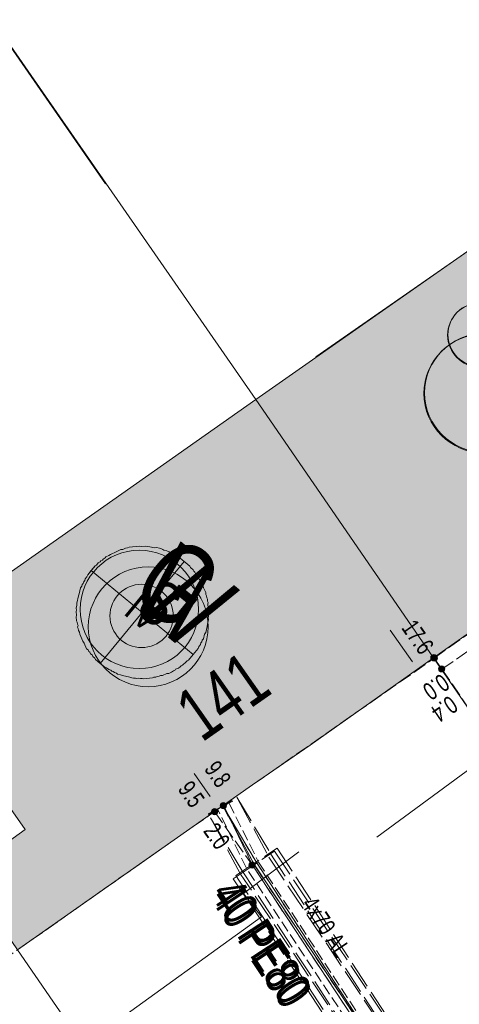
# Model space of a CAD drawing. Header units: metres. Extents: x -740 to 758, y -633 to 854.
# Tile 756 of 1056: x 259 to 272, y -13 to 17. Entities that reach past the tile are written whole.
import ezdxf

# ---------------------------------------------------------------- set-up
doc = ezdxf.new("R2010")
doc.units = ezdxf.units.M
doc.header["$MEASUREMENT"] = 0
for name, pattern in [('208_208_208_416', [1.04, 0.208, -0.208, 0.208, -0.416]), ('333_125', [0.4576, 0.3328, -0.1248]), ('333_333', [0.6656, 0.3328, -0.3328]), ('416_125', [0.5408, 0.416, -0.1248]), ('416_416', [0.832, 0.416, -0.416]), ('832_208', [1.04, 0.832, -0.208])]:
    doc.linetypes.add(name, pattern=pattern)
for name, color, linetype in [('Gas.LOVION', 7, 'Continuous'), ('Gis.LOVION', 7, 'Continuous'), ('Grundkarte.LOVION', 7, 'Continuous'), ('Grundkarte_Text.LOVION', 7, 'Continuous'), ('Strom.LOVION', 7, 'Continuous'), ('StromBemass.LOVION', 7, 'Continuous'), ('Wasser.LOVION', 7, 'Continuous')]:
    doc.layers.add(name, color=color, linetype=linetype)
doc.styles.add('ERSTELLTER_STIL_1', font='arial.ttf')

msp = doc.modelspace()

# ---------------------------------------------------------------- hatches: boundary and pattern name
at = {"layer": 'Gas.LOVION', "linetype": 'Continuous', "lineweight": 13}
msp.add_hatch(color=7, dxfattribs=at).paths.add_polyline_path([(264.997, -7.037), (265.639, -6.649), (265.445, -6.328), (264.803, -6.716)])
at = {"layer": 'Gis.LOVION', "linetype": 'Continuous', "lineweight": 18}
for color, points in [(6, [(261.342, 0.276), (262.884, -0.992), (264.152, 0.55), (263.975, 0.696), (263.93, 0.706), (263.866, 0.759), (263.804, 0.782), (263.772, 0.809), (263.727, 0.819), (263.695, 0.846), (263.633, 0.869), (263.543, 0.89), (263.51, 0.916), (263.465, 0.927), (263.404, 0.95), (263.313, 0.971), (263.254, 0.965), (263.118, 0.996), (263.044, 1.004), (262.998, 1.014), (262.852, 1), (262.807, 1.01), (262.485, 0.979), (262.442, 0.96), (262.384, 0.954), (262.299, 0.916), (262.24, 0.91), (262.155, 0.872), (262.099, 0.837), (261.93, 0.762), (261.874, 0.727), (261.789, 0.689), (261.762, 0.657), (261.707, 0.622), (261.68, 0.59), (261.638, 0.571), (261.611, 0.539), (261.556, 0.504), (261.503, 0.439), (261.46, 0.42)]), (1, [(264.152, 0.55), (262.884, -0.992), (264.427, -2.26), (264.572, -2.083), (264.582, -2.038), (264.649, -1.958), (264.659, -1.912), (264.685, -1.88), (264.696, -1.835), (264.735, -1.787), (264.766, -1.65), (264.806, -1.602), (264.847, -1.421), (264.855, -1.346), (264.886, -1.21), (264.88, -1.152), (264.89, -1.106), (264.885, -1.048), (264.895, -1.002), (264.889, -0.944), (264.9, -0.899), (264.881, -0.856), (264.869, -0.739), (264.88, -0.694), (264.861, -0.651), (264.855, -0.593), (264.836, -0.55), (264.83, -0.492), (264.811, -0.449), (264.806, -0.391), (264.768, -0.306), (264.733, -0.25), (264.727, -0.191), (264.651, -0.021), (264.603, 0.018), (264.546, 0.146), (264.498, 0.185), (264.479, 0.228), (264.447, 0.254), (264.428, 0.297), (264.348, 0.363), (264.329, 0.405)]), (40, [(261.342, 0.276), (261.236, 0.147), (261.212, 0.086), (261.16, 0.021), (261.149, -0.024), (261.11, -0.072), (261.099, -0.117), (261.073, -0.15), (261.062, -0.195), (261.023, -0.243), (260.981, -0.425), (260.958, -0.486), (260.906, -0.713), (260.912, -0.771), (260.891, -0.862), (260.897, -0.92), (260.887, -0.966), (260.898, -1.083), (260.888, -1.128), (260.899, -1.245), (260.918, -1.288), (260.924, -1.346), (260.943, -1.389), (260.932, -1.434), (260.951, -1.477), (260.957, -1.535), (260.992, -1.591), (260.998, -1.649), (261.092, -1.862), (261.127, -1.918), (261.203, -2.088), (261.251, -2.127), (261.27, -2.17), (261.302, -2.196), (261.321, -2.239), (261.37, -2.278), (261.389, -2.321), (261.453, -2.373), (261.472, -2.416), (261.616, -2.535), (262.884, -0.992)]), (5, [(261.616, -2.535), (261.761, -2.654), (261.806, -2.664), (261.871, -2.717), (261.932, -2.74), (261.964, -2.767), (262.01, -2.777), (262.042, -2.804), (262.103, -2.827), (262.135, -2.854), (262.226, -2.874), (262.287, -2.898), (262.514, -2.949), (262.575, -2.973), (262.621, -2.983), (262.679, -2.978), (262.725, -2.988), (262.783, -2.982), (262.829, -2.993), (262.887, -2.987), (262.932, -2.997), (263.196, -2.971), (263.238, -2.953), (263.297, -2.947), (263.339, -2.928), (263.398, -2.922), (263.441, -2.903), (263.499, -2.898), (263.627, -2.841), (263.685, -2.835), (263.77, -2.797), (263.826, -2.762), (263.868, -2.743), (263.895, -2.711), (263.98, -2.673), (264.035, -2.638), (264.062, -2.606), (264.104, -2.587), (264.131, -2.555), (264.186, -2.52), (264.239, -2.456), (264.282, -2.437), (264.427, -2.26), (262.884, -0.992)])]:
    msp.add_hatch(color=color, dxfattribs=at).paths.add_polyline_path(points)
at = {"layer": 'Grundkarte.LOVION', "linetype": 'Continuous', "lineweight": 18}
for points in [[(268.134, 6.738), (275.751, 0.478), (276.747, 1.167), (278.577, 2.41), (282.171, 4.948), (276.796, 12.758)], [(271.693, -2.362), (276.782, 1.209), (278.611, 2.452), (282.205, 4.99), (281.414, 6.125), (274.923, 11.46), (266.319, 5.447)], [(255.589, -2.104), (257.15, -4.464), (257.456, -4.877), (259.344, -7.56), (257.521, -8.861), (259.108, -11.189), (266.217, -6.208), (267.961, -5.003), (271.693, -2.362), (266.319, 5.447)]]:
    msp.add_hatch(color=9, dxfattribs=at).paths.add_polyline_path(points)
at = {"layer": 'Strom.LOVION', "linetype": 'Continuous', "lineweight": 13}
msp.add_hatch(color=7, dxfattribs=at).paths.add_polyline_path([(264.905, -7.149), (265.748, -6.549), (265.627, -6.369), (264.768, -6.956)])
at = {"layer": 'StromBemass.LOVION', "linetype": 'Continuous', "lineweight": 13}
for points in [[(271.78, -2.425), (271.787, -2.415), (271.793, -2.404), (271.797, -2.393), (271.8, -2.382), (271.802, -2.37), (271.802, -2.358), (271.8, -2.346), (271.797, -2.334), (271.793, -2.323), (271.787, -2.312), (271.78, -2.303), (271.771, -2.294), (271.762, -2.286), (271.752, -2.28), (271.741, -2.275), (271.73, -2.271), (271.718, -2.269), (271.706, -2.268), (271.694, -2.269), (271.682, -2.271), (271.671, -2.275), (271.66, -2.28), (271.65, -2.287), (271.64, -2.294), (271.632, -2.303), (271.625, -2.313), (271.619, -2.323), (271.615, -2.335), (271.612, -2.346), (271.611, -2.358), (271.611, -2.37), (271.612, -2.382), (271.615, -2.394), (271.62, -2.405), (271.626, -2.415), (271.633, -2.425), (271.641, -2.434), (271.65, -2.441), (271.66, -2.448), (271.671, -2.453), (271.683, -2.457), (271.694, -2.459), (271.706, -2.46), (271.718, -2.459), (271.73, -2.456), (271.742, -2.453), (271.753, -2.448), (271.763, -2.441), (271.772, -2.433)], [(271.791, -2.431), (271.798, -2.422), (271.804, -2.412), (271.808, -2.401), (271.811, -2.39), (271.812, -2.378), (271.812, -2.366), (271.811, -2.355), (271.808, -2.344), (271.804, -2.333), (271.798, -2.323), (271.791, -2.313), (271.783, -2.305), (271.774, -2.297), (271.764, -2.291), (271.754, -2.286), (271.742, -2.282), (271.731, -2.28), (271.719, -2.28), (271.708, -2.28), (271.696, -2.283), (271.685, -2.286), (271.675, -2.291), (271.665, -2.298), (271.656, -2.305), (271.648, -2.314), (271.641, -2.323), (271.636, -2.333), (271.631, -2.344), (271.628, -2.355), (271.627, -2.367), (271.627, -2.379), (271.629, -2.39), (271.631, -2.401), (271.636, -2.412), (271.641, -2.423), (271.648, -2.432), (271.656, -2.44), (271.665, -2.448), (271.675, -2.454), (271.686, -2.459), (271.697, -2.463), (271.708, -2.465), (271.72, -2.465), (271.732, -2.465), (271.743, -2.462), (271.754, -2.459), (271.765, -2.454), (271.775, -2.447), (271.783, -2.44)], [(271.757, -2.406), (271.761, -2.4), (271.765, -2.393), (271.768, -2.385), (271.77, -2.378), (271.771, -2.37), (271.771, -2.362), (271.77, -2.355), (271.768, -2.347), (271.765, -2.34), (271.761, -2.333), (271.756, -2.327), (271.751, -2.321), (271.745, -2.316), (271.738, -2.312), (271.731, -2.308), (271.724, -2.306), (271.716, -2.305), (271.708, -2.304), (271.701, -2.305), (271.693, -2.306), (271.686, -2.309), (271.678, -2.312), (271.672, -2.316), (271.666, -2.321), (271.661, -2.327), (271.656, -2.333), (271.652, -2.34), (271.649, -2.347), (271.647, -2.355), (271.647, -2.363), (271.647, -2.371), (271.648, -2.378), (271.65, -2.386), (271.652, -2.393), (271.656, -2.4), (271.661, -2.406), (271.666, -2.412), (271.672, -2.417), (271.679, -2.421), (271.686, -2.424), (271.693, -2.427), (271.701, -2.428), (271.709, -2.429), (271.717, -2.428), (271.724, -2.427), (271.732, -2.424), (271.739, -2.421), (271.745, -2.417), (271.751, -2.412)], [(271.761, -2.414), (271.766, -2.408), (271.769, -2.401), (271.772, -2.394), (271.774, -2.386), (271.775, -2.378), (271.775, -2.371), (271.774, -2.363), (271.772, -2.355), (271.769, -2.348), (271.765, -2.341), (271.761, -2.335), (271.755, -2.329), (271.749, -2.324), (271.743, -2.32), (271.736, -2.317), (271.728, -2.314), (271.721, -2.313), (271.713, -2.312), (271.705, -2.313), (271.697, -2.314), (271.69, -2.317), (271.683, -2.32), (271.676, -2.324), (271.67, -2.329), (271.665, -2.335), (271.66, -2.341), (271.656, -2.348), (271.654, -2.356), (271.652, -2.363), (271.651, -2.371), (271.651, -2.379), (271.652, -2.386), (271.654, -2.394), (271.657, -2.401), (271.66, -2.408), (271.665, -2.415), (271.67, -2.42), (271.676, -2.425), (271.683, -2.429), (271.69, -2.433), (271.698, -2.435), (271.705, -2.436), (271.713, -2.437), (271.721, -2.436), (271.729, -2.435), (271.736, -2.433), (271.743, -2.429), (271.75, -2.425), (271.756, -2.42)], [(271.761, -2.414), (271.766, -2.408), (271.769, -2.401), (271.772, -2.394), (271.774, -2.386), (271.775, -2.378), (271.775, -2.371), (271.774, -2.363), (271.772, -2.355), (271.769, -2.348), (271.765, -2.341), (271.761, -2.335), (271.755, -2.329), (271.749, -2.324), (271.743, -2.32), (271.736, -2.317), (271.728, -2.314), (271.721, -2.313), (271.713, -2.312), (271.705, -2.313), (271.697, -2.314), (271.69, -2.317), (271.683, -2.32), (271.676, -2.324), (271.67, -2.329), (271.665, -2.335), (271.66, -2.341), (271.656, -2.348), (271.654, -2.356), (271.652, -2.363), (271.651, -2.371), (271.651, -2.379), (271.652, -2.386), (271.654, -2.394), (271.657, -2.401), (271.66, -2.408), (271.665, -2.415), (271.67, -2.42), (271.676, -2.425), (271.683, -2.429), (271.69, -2.433), (271.698, -2.435), (271.705, -2.436), (271.713, -2.437), (271.721, -2.436), (271.729, -2.435), (271.736, -2.433), (271.743, -2.429), (271.75, -2.425), (271.756, -2.42)], [(271.761, -2.414), (271.766, -2.408), (271.769, -2.401), (271.772, -2.394), (271.774, -2.386), (271.775, -2.378), (271.775, -2.371), (271.774, -2.363), (271.772, -2.355), (271.769, -2.348), (271.765, -2.341), (271.761, -2.335), (271.755, -2.329), (271.749, -2.324), (271.743, -2.32), (271.736, -2.317), (271.728, -2.314), (271.721, -2.313), (271.713, -2.312), (271.705, -2.313), (271.697, -2.314), (271.69, -2.317), (271.683, -2.32), (271.676, -2.324), (271.67, -2.329), (271.665, -2.335), (271.66, -2.341), (271.656, -2.348), (271.654, -2.356), (271.652, -2.363), (271.651, -2.371), (271.651, -2.379), (271.652, -2.386), (271.654, -2.394), (271.657, -2.401), (271.66, -2.408), (271.665, -2.415), (271.67, -2.42), (271.676, -2.425), (271.683, -2.429), (271.69, -2.433), (271.698, -2.435), (271.705, -2.436), (271.713, -2.437), (271.721, -2.436), (271.729, -2.435), (271.736, -2.433), (271.743, -2.429), (271.75, -2.425), (271.756, -2.42)], [(272.014, -2.758), (272.021, -2.749), (272.026, -2.738), (272.03, -2.727), (272.033, -2.716), (272.035, -2.705), (272.035, -2.693), (272.033, -2.681), (272.03, -2.67), (272.026, -2.659), (272.02, -2.649), (272.013, -2.64), (272.005, -2.631), (271.996, -2.624), (271.987, -2.618), (271.976, -2.613), (271.965, -2.609), (271.953, -2.607), (271.942, -2.607), (271.93, -2.607), (271.919, -2.609), (271.908, -2.613), (271.897, -2.618), (271.887, -2.624), (271.879, -2.632), (271.871, -2.64), (271.864, -2.65), (271.858, -2.66), (271.854, -2.671), (271.851, -2.682), (271.85, -2.694), (271.85, -2.705), (271.851, -2.717), (271.854, -2.728), (271.858, -2.739), (271.864, -2.749), (271.871, -2.758), (271.879, -2.767), (271.888, -2.774), (271.898, -2.78), (271.908, -2.785), (271.919, -2.789), (271.931, -2.791), (271.942, -2.792), (271.954, -2.791), (271.965, -2.789), (271.977, -2.785), (271.987, -2.78), (271.997, -2.774), (272.006, -2.766)], [(271.994, -2.746), (271.999, -2.739), (272.002, -2.733), (272.005, -2.725), (272.007, -2.718), (272.008, -2.71), (272.008, -2.702), (272.007, -2.695), (272.005, -2.687), (272.002, -2.68), (271.998, -2.673), (271.994, -2.667), (271.989, -2.661), (271.983, -2.656), (271.976, -2.652), (271.969, -2.649), (271.962, -2.647), (271.954, -2.645), (271.946, -2.645), (271.938, -2.645), (271.931, -2.647), (271.923, -2.649), (271.916, -2.652), (271.91, -2.657), (271.904, -2.662), (271.899, -2.667), (271.894, -2.674), (271.89, -2.68), (271.888, -2.688), (271.886, -2.695), (271.885, -2.703), (271.885, -2.711), (271.886, -2.718), (271.888, -2.726), (271.891, -2.733), (271.894, -2.74), (271.899, -2.746), (271.904, -2.752), (271.91, -2.757), (271.917, -2.761), (271.924, -2.764), (271.931, -2.766), (271.939, -2.768), (271.947, -2.768), (271.954, -2.768), (271.962, -2.766), (271.969, -2.764), (271.976, -2.761), (271.983, -2.756), (271.989, -2.751)], [(271.994, -2.746), (271.999, -2.739), (272.002, -2.733), (272.005, -2.725), (272.007, -2.718), (272.008, -2.71), (272.008, -2.702), (272.007, -2.695), (272.005, -2.687), (272.002, -2.68), (271.998, -2.673), (271.994, -2.667), (271.989, -2.661), (271.983, -2.656), (271.976, -2.652), (271.969, -2.649), (271.962, -2.647), (271.954, -2.645), (271.946, -2.645), (271.938, -2.645), (271.931, -2.647), (271.923, -2.649), (271.916, -2.652), (271.91, -2.657), (271.904, -2.662), (271.899, -2.667), (271.894, -2.674), (271.89, -2.68), (271.888, -2.688), (271.886, -2.695), (271.885, -2.703), (271.885, -2.711), (271.886, -2.718), (271.888, -2.726), (271.891, -2.733), (271.894, -2.74), (271.899, -2.746), (271.904, -2.752), (271.91, -2.757), (271.917, -2.761), (271.924, -2.764), (271.931, -2.766), (271.939, -2.768), (271.947, -2.768), (271.954, -2.768), (271.962, -2.766), (271.969, -2.764), (271.976, -2.761), (271.983, -2.756), (271.989, -2.751)], [(265.412, -6.898), (265.419, -6.888), (265.424, -6.878), (265.429, -6.867), (265.431, -6.855), (265.433, -6.843), (265.433, -6.832), (265.431, -6.82), (265.428, -6.808), (265.424, -6.797), (265.418, -6.787), (265.411, -6.777), (265.403, -6.769), (265.394, -6.761), (265.384, -6.755), (265.373, -6.75), (265.362, -6.746), (265.35, -6.744), (265.338, -6.743), (265.327, -6.744), (265.315, -6.746), (265.304, -6.75), (265.293, -6.755), (265.283, -6.762), (265.274, -6.769), (265.266, -6.778), (265.259, -6.788), (265.253, -6.798), (265.249, -6.809), (265.246, -6.82), (265.245, -6.832), (265.245, -6.844), (265.246, -6.856), (265.249, -6.867), (265.253, -6.878), (265.259, -6.889), (265.266, -6.898), (265.274, -6.907), (265.283, -6.914), (265.294, -6.921), (265.304, -6.926), (265.316, -6.929), (265.327, -6.931), (265.339, -6.932), (265.351, -6.931), (265.362, -6.929), (265.374, -6.925), (265.384, -6.92), (265.394, -6.914), (265.404, -6.906)], [(265.387, -6.866), (265.391, -6.86), (265.395, -6.853), (265.398, -6.846), (265.4, -6.838), (265.401, -6.83), (265.401, -6.822), (265.4, -6.815), (265.398, -6.807), (265.395, -6.8), (265.391, -6.793), (265.387, -6.786), (265.381, -6.781), (265.375, -6.776), (265.368, -6.771), (265.361, -6.768), (265.354, -6.766), (265.346, -6.764), (265.338, -6.764), (265.33, -6.764), (265.322, -6.766), (265.315, -6.768), (265.308, -6.772), (265.301, -6.776), (265.295, -6.781), (265.29, -6.787), (265.285, -6.793), (265.281, -6.8), (265.278, -6.807), (265.276, -6.815), (265.275, -6.823), (265.276, -6.831), (265.277, -6.839), (265.279, -6.846), (265.281, -6.854), (265.285, -6.86), (265.29, -6.867), (265.295, -6.873), (265.301, -6.878), (265.308, -6.882), (265.315, -6.885), (265.323, -6.888), (265.331, -6.889), (265.338, -6.889), (265.346, -6.889), (265.354, -6.887), (265.362, -6.885), (265.369, -6.882), (265.375, -6.877), (265.381, -6.872)], [(265.149, -7.074), (265.156, -7.064), (265.162, -7.053), (265.166, -7.042), (265.169, -7.031), (265.17, -7.019), (265.17, -7.007), (265.169, -6.995), (265.166, -6.984), (265.161, -6.973), (265.156, -6.962), (265.149, -6.953), (265.14, -6.944), (265.131, -6.936), (265.121, -6.93), (265.11, -6.925), (265.099, -6.921), (265.087, -6.919), (265.075, -6.918), (265.063, -6.919), (265.052, -6.922), (265.04, -6.925), (265.03, -6.93), (265.02, -6.937), (265.011, -6.944), (265.002, -6.953), (264.995, -6.963), (264.99, -6.973), (264.985, -6.984), (264.982, -6.996), (264.981, -7.008), (264.981, -7.02), (264.983, -7.031), (264.986, -7.043), (264.99, -7.054), (264.996, -7.064), (265.003, -7.074), (265.011, -7.083), (265.02, -7.09), (265.03, -7.097), (265.041, -7.102), (265.052, -7.105), (265.064, -7.108), (265.076, -7.108), (265.088, -7.107), (265.1, -7.105), (265.111, -7.101), (265.122, -7.096), (265.132, -7.09), (265.141, -7.082)], [(265.122, -7.058), (265.127, -7.052), (265.131, -7.045), (265.133, -7.037), (265.135, -7.03), (265.136, -7.022), (265.136, -7.014), (265.135, -7.006), (265.133, -6.998), (265.13, -6.991), (265.126, -6.984), (265.122, -6.977), (265.116, -6.972), (265.11, -6.966), (265.103, -6.962), (265.096, -6.959), (265.089, -6.956), (265.081, -6.955), (265.073, -6.954), (265.065, -6.955), (265.057, -6.956), (265.049, -6.959), (265.042, -6.962), (265.035, -6.967), (265.029, -6.972), (265.024, -6.978), (265.019, -6.984), (265.015, -6.991), (265.012, -6.999), (265.01, -7.006), (265.009, -7.014), (265.01, -7.022), (265.011, -7.03), (265.013, -7.038), (265.016, -7.045), (265.019, -7.052), (265.024, -7.059), (265.03, -7.064), (265.036, -7.07), (265.042, -7.074), (265.05, -7.077), (265.057, -7.08), (265.065, -7.081), (265.073, -7.082), (265.081, -7.081), (265.089, -7.08), (265.097, -7.077), (265.104, -7.074), (265.11, -7.069), (265.117, -7.064)], [(265.123, -7.055), (265.128, -7.048), (265.131, -7.041), (265.134, -7.034), (265.136, -7.026), (265.137, -7.018), (265.137, -7.01), (265.136, -7.002), (265.134, -6.995), (265.131, -6.987), (265.127, -6.98), (265.123, -6.974), (265.117, -6.968), (265.111, -6.963), (265.104, -6.959), (265.097, -6.955), (265.089, -6.953), (265.082, -6.951), (265.074, -6.951), (265.066, -6.951), (265.058, -6.953), (265.05, -6.955), (265.043, -6.959), (265.036, -6.963), (265.03, -6.968), (265.025, -6.974), (265.02, -6.98), (265.016, -6.987), (265.013, -6.995), (265.011, -7.003), (265.01, -7.011), (265.01, -7.019), (265.011, -7.026), (265.013, -7.034), (265.016, -7.042), (265.02, -7.049), (265.025, -7.055), (265.03, -7.061), (265.037, -7.066), (265.043, -7.07), (265.051, -7.074), (265.058, -7.076), (265.066, -7.077), (265.074, -7.078), (265.082, -7.077), (265.09, -7.076), (265.097, -7.073), (265.105, -7.07), (265.111, -7.066), (265.117, -7.061)], [(266.281, -8.689), (266.288, -8.68), (266.294, -8.669), (266.298, -8.658), (266.301, -8.647), (266.302, -8.635), (266.302, -8.623), (266.301, -8.612), (266.298, -8.6), (266.293, -8.589), (266.288, -8.579), (266.281, -8.569), (266.272, -8.561), (266.263, -8.553), (266.253, -8.547), (266.243, -8.542), (266.231, -8.538), (266.22, -8.536), (266.208, -8.535), (266.196, -8.536), (266.184, -8.538), (266.173, -8.542), (266.163, -8.547), (266.153, -8.553), (266.143, -8.561), (266.135, -8.57), (266.129, -8.579), (266.123, -8.59), (266.119, -8.601), (266.116, -8.612), (266.114, -8.624), (266.114, -8.636), (266.116, -8.647), (266.119, -8.659), (266.123, -8.67), (266.129, -8.68), (266.136, -8.69), (266.144, -8.698), (266.153, -8.706), (266.163, -8.712), (266.174, -8.717), (266.185, -8.721), (266.197, -8.723), (266.209, -8.724), (266.22, -8.723), (266.232, -8.721), (266.243, -8.717), (266.254, -8.712), (266.264, -8.706), (266.273, -8.698)], [(266.265, -8.67), (266.27, -8.664), (266.274, -8.657), (266.277, -8.649), (266.279, -8.641), (266.28, -8.634), (266.28, -8.626), (266.279, -8.618), (266.277, -8.61), (266.274, -8.603), (266.27, -8.596), (266.265, -8.589), (266.26, -8.584), (266.253, -8.579), (266.247, -8.574), (266.24, -8.571), (266.232, -8.569), (266.224, -8.567), (266.216, -8.567), (266.208, -8.567), (266.201, -8.569), (266.193, -8.571), (266.186, -8.575), (266.179, -8.579), (266.173, -8.584), (266.168, -8.59), (266.163, -8.596), (266.159, -8.603), (266.156, -8.61), (266.154, -8.618), (266.153, -8.626), (266.153, -8.634), (266.154, -8.642), (266.156, -8.65), (266.159, -8.657), (266.163, -8.664), (266.168, -8.67), (266.173, -8.676), (266.18, -8.681), (266.186, -8.685), (266.193, -8.689), (266.201, -8.691), (266.209, -8.693), (266.217, -8.693), (266.225, -8.693), (266.232, -8.691), (266.24, -8.689), (266.247, -8.685), (266.254, -8.681), (266.26, -8.676)]]:
    msp.add_hatch(color=7, dxfattribs=at).paths.add_polyline_path(points)
at = {"layer": 'Wasser.LOVION', "linetype": 'Continuous', "lineweight": 13}
msp.add_hatch(color=7, dxfattribs=at).paths.add_polyline_path([(264.997, -7.037), (265.655, -6.662), (265.477, -6.354), (264.817, -6.7)])

# ---------------------------------------------------------------- linework, layer by layer
at = {"layer": 'Gas.LOVION', "color": 7, "linetype": '832_208', "lineweight": 13}
for points in [[(271.185, -16.968), (270.269, -15.462), (265.91, -8.809), (264.886, -7.107), (265.751, -6.579), (266.758, -8.268), (271.105, -14.937), (272.036, -16.457)], [(270.063, -15.615), (265.716, -8.947), (266.965, -8.115), (271.311, -14.784)]]:
    msp.add_lwpolyline(points, close=True, dxfattribs=at)
at = {"layer": 'Gas.LOVION', "color": 252, "linetype": '208_208_208_416', "lineweight": 18}
for points in [[(271.617, -16.704), (270.672, -15.201), (266.326, -8.532), (265.318, -6.843)], [(270.672, -15.201), (266.326, -8.532)]]:
    msp.add_lwpolyline(points, dxfattribs=at)
at = {"layer": 'Gas.LOVION', "color": 5, "linetype": 'Continuous', "lineweight": 18}
msp.add_lwpolyline([(271.742, -17.372), (271.688, -17.274), (271.465, -16.956), (271.671, -16.803), (270.672, -15.201), (266.326, -8.532), (265.318, -6.843)], dxfattribs=at)
for centre, radius in [((273.199, 5.631), 1.793), ((273.215, 5.65), 1.79)]:
    msp.add_circle(centre, radius, dxfattribs=at)
at = {"layer": 'Gas.LOVION', "color": 251, "linetype": 'Continuous', "lineweight": 13}
msp.add_circle((262.799, -0.899), 1.791, dxfattribs=at)
at = {"layer": 'Gis.LOVION', "color": 7, "linetype": 'Continuous', "lineweight": 13}
for points in [[(264.427, -2.26), (264.282, -2.437), (264.239, -2.456), (264.186, -2.52), (264.131, -2.555), (264.104, -2.587), (264.062, -2.606), (264.035, -2.638), (263.98, -2.673), (263.895, -2.711), (263.868, -2.743), (263.826, -2.762), (263.77, -2.797), (263.685, -2.835), (263.627, -2.841), (263.499, -2.898), (263.441, -2.903), (263.398, -2.922), (263.339, -2.928), (263.297, -2.947), (263.238, -2.953), (263.196, -2.971), (262.932, -2.997), (262.887, -2.987), (262.829, -2.993), (262.783, -2.982), (262.725, -2.988), (262.679, -2.978), (262.621, -2.983), (262.575, -2.973), (262.514, -2.949), (262.287, -2.898), (262.226, -2.874), (262.135, -2.854), (262.103, -2.827), (262.042, -2.804), (262.01, -2.777), (261.964, -2.767), (261.932, -2.74), (261.871, -2.717), (261.806, -2.664), (261.761, -2.654), (261.472, -2.416), (261.453, -2.373), (261.389, -2.321), (261.37, -2.278), (261.321, -2.239), (261.302, -2.196), (261.27, -2.17), (261.251, -2.127), (261.203, -2.088), (261.127, -1.918), (261.092, -1.862), (260.998, -1.649), (260.992, -1.591), (260.957, -1.535), (260.951, -1.477), (260.932, -1.434), (260.943, -1.389), (260.924, -1.346), (260.918, -1.288), (260.899, -1.245), (260.888, -1.128), (260.898, -1.083), (260.887, -0.966), (260.897, -0.92), (260.891, -0.862), (260.912, -0.771), (260.906, -0.713), (260.958, -0.486), (260.981, -0.425), (261.023, -0.243), (261.062, -0.195), (261.073, -0.15), (261.099, -0.117), (261.11, -0.072), (261.149, -0.024), (261.16, 0.021), (261.212, 0.086), (261.236, 0.147), (261.46, 0.42), (261.503, 0.439), (261.556, 0.504), (261.611, 0.539), (261.638, 0.571), (261.68, 0.59), (261.707, 0.622), (261.762, 0.657), (261.789, 0.689), (261.874, 0.727), (261.93, 0.762), (262.099, 0.837), (262.155, 0.872), (262.24, 0.91), (262.299, 0.916), (262.384, 0.954), (262.442, 0.96), (262.485, 0.979), (262.807, 1.01), (262.852, 1), (262.998, 1.014), (263.044, 1.004), (263.118, 0.996), (263.254, 0.965), (263.313, 0.971), (263.404, 0.95), (263.465, 0.927), (263.51, 0.916), (263.543, 0.89), (263.633, 0.869), (263.695, 0.846), (263.727, 0.819), (263.772, 0.809), (263.804, 0.782), (263.866, 0.759), (263.93, 0.706), (263.975, 0.696), (264.329, 0.405), (264.348, 0.363), (264.428, 0.297), (264.447, 0.254), (264.479, 0.228), (264.498, 0.185), (264.546, 0.146), (264.603, 0.018), (264.651, -0.021), (264.727, -0.191), (264.733, -0.25), (264.768, -0.306), (264.806, -0.391), (264.811, -0.449), (264.83, -0.492), (264.836, -0.55), (264.855, -0.593), (264.861, -0.651), (264.88, -0.694), (264.869, -0.739), (264.881, -0.856), (264.9, -0.899), (264.889, -0.944), (264.895, -1.002), (264.885, -1.048), (264.89, -1.106), (264.88, -1.152), (264.886, -1.21), (264.855, -1.346), (264.847, -1.421), (264.806, -1.602), (264.766, -1.65), (264.735, -1.787), (264.696, -1.835), (264.685, -1.88), (264.659, -1.912), (264.649, -1.958), (264.582, -2.038), (264.572, -2.083)], [(261.342, 0.276), (261.46, 0.42), (261.503, 0.439), (261.556, 0.504), (261.611, 0.539), (261.638, 0.571), (261.68, 0.59), (261.707, 0.622), (261.762, 0.657), (261.789, 0.689), (261.874, 0.727), (261.93, 0.762), (262.099, 0.837), (262.155, 0.872), (262.24, 0.91), (262.299, 0.916), (262.384, 0.954), (262.442, 0.96), (262.485, 0.979), (262.807, 1.01), (262.852, 1), (262.998, 1.014), (263.044, 1.004), (263.118, 0.996), (263.254, 0.965), (263.313, 0.971), (263.404, 0.95), (263.465, 0.927), (263.51, 0.916), (263.543, 0.89), (263.633, 0.869), (263.695, 0.846), (263.727, 0.819), (263.772, 0.809), (263.804, 0.782), (263.866, 0.759), (263.93, 0.706), (263.975, 0.696), (264.152, 0.55), (262.884, -0.992)], [(264.152, 0.55), (264.329, 0.405), (264.348, 0.363), (264.428, 0.297), (264.447, 0.254), (264.479, 0.228), (264.498, 0.185), (264.546, 0.146), (264.603, 0.018), (264.651, -0.021), (264.727, -0.191), (264.733, -0.25), (264.768, -0.306), (264.806, -0.391), (264.811, -0.449), (264.83, -0.492), (264.836, -0.55), (264.855, -0.593), (264.861, -0.651), (264.88, -0.694), (264.869, -0.739), (264.881, -0.856), (264.9, -0.899), (264.889, -0.944), (264.895, -1.002), (264.885, -1.048), (264.89, -1.106), (264.88, -1.152), (264.886, -1.21), (264.855, -1.346), (264.847, -1.421), (264.806, -1.602), (264.766, -1.65), (264.735, -1.787), (264.696, -1.835), (264.685, -1.88), (264.659, -1.912), (264.649, -1.958), (264.582, -2.038), (264.572, -2.083), (264.427, -2.26), (262.884, -0.992)], [(261.342, 0.276), (262.884, -0.992), (261.616, -2.535), (261.472, -2.416), (261.453, -2.373), (261.389, -2.321), (261.37, -2.278), (261.321, -2.239), (261.302, -2.196), (261.27, -2.17), (261.251, -2.127), (261.203, -2.088), (261.127, -1.918), (261.092, -1.862), (260.998, -1.649), (260.992, -1.591), (260.957, -1.535), (260.951, -1.477), (260.932, -1.434), (260.943, -1.389), (260.924, -1.346), (260.918, -1.288), (260.899, -1.245), (260.888, -1.128), (260.898, -1.083), (260.887, -0.966), (260.897, -0.92), (260.891, -0.862), (260.912, -0.771), (260.906, -0.713), (260.958, -0.486), (260.981, -0.425), (261.023, -0.243), (261.062, -0.195), (261.073, -0.15), (261.099, -0.117), (261.11, -0.072), (261.149, -0.024), (261.16, 0.021), (261.212, 0.086), (261.236, 0.147)], [(261.616, -2.535), (262.884, -0.992), (264.427, -2.26), (264.282, -2.437), (264.239, -2.456), (264.186, -2.52), (264.131, -2.555), (264.104, -2.587), (264.062, -2.606), (264.035, -2.638), (263.98, -2.673), (263.895, -2.711), (263.868, -2.743), (263.826, -2.762), (263.77, -2.797), (263.685, -2.835), (263.627, -2.841), (263.499, -2.898), (263.441, -2.903), (263.398, -2.922), (263.339, -2.928), (263.297, -2.947), (263.238, -2.953), (263.196, -2.971), (262.932, -2.997), (262.887, -2.987), (262.829, -2.993), (262.783, -2.982), (262.725, -2.988), (262.679, -2.978), (262.621, -2.983), (262.575, -2.973), (262.514, -2.949), (262.287, -2.898), (262.226, -2.874), (262.135, -2.854), (262.103, -2.827), (262.042, -2.804), (262.01, -2.777), (261.964, -2.767), (261.932, -2.74), (261.871, -2.717), (261.806, -2.664), (261.761, -2.654)]]:
    msp.add_lwpolyline(points, close=True, dxfattribs=at)
for points in [[(264.152, 0.55), (261.616, -2.535)], [(261.342, 0.276), (264.427, -2.26)]]:
    msp.add_lwpolyline(points, dxfattribs=at)
at = {"layer": 'Grundkarte.LOVION', "color": 8, "linetype": 'Continuous', "lineweight": 18}
for points in [[(296.267, 149.466), (302.397, 135.435), (310.93, 115.876), (319.609, 96.035), (324.787, 84.187), (320.419, 81.1), (309.938, 73.721), (299.405, 66.277), (284.669, 55.881), (280.635, 53.004), (269.879, 45.42), (259.346, 37.977), (248.866, 30.598), (243.58, 26.918), (248.866, 30.598), (261.771, 11.968)], [(261.771, 11.968), (248.866, 30.598), (259.346, 37.977), (276.796, 12.758), (282.171, 4.948), (286.538, -1.334), (283.266, -4.136), (282.307, -4.91)], [(288.453, 0.34), (286.547, -1.324), (282.205, 4.99), (281.414, 6.125), (282.205, 4.99), (286.547, -1.324), (283.3, -4.094), (276.755, -9.7), (271.693, -2.362), (266.319, 5.447), (248.874, 30.608), (250.337, 31.667)], [(268.134, 6.738), (276.796, 12.758), (282.171, 4.948), (278.577, 2.41), (276.747, 1.167), (275.751, 0.478)], [(281.414, 6.125), (282.205, 4.99), (278.611, 2.452), (276.782, 1.209), (271.693, -2.362), (266.319, 5.447), (274.923, 11.46)], [(276.972, -9.501), (273.369, -5.302), (269.977, -7.791)], [(267.626, -8.228), (265.946, -9.486), (266.489, -10.201), (261.74, -13.621)]]:
    msp.add_lwpolyline(points, dxfattribs=at)
for points in [[(235.738, 21.373), (248.874, 30.608), (266.319, 5.447), (271.693, -2.362), (276.755, -9.7), (273.509, -12.47), (271.702, -13.947), (271.263, -14.286), (268.862, -16.028), (265.183, -18.604), (261.465, -13.234), (260.829, -13.68), (259.108, -11.189), (257.521, -8.861), (255.831, -6.396), (255.222, -6.81)], [(223.768, 12.902), (235.738, 21.373), (255.222, -6.81), (255.831, -6.396), (257.521, -8.861), (259.108, -11.189), (260.829, -13.68), (261.465, -13.234), (265.183, -18.604), (263.523, -19.772), (258.434, -23.343), (257.051, -24.306), (252.02, -27.871), (250.299, -25.38), (244.898, -17.603)], [(255.589, -2.104), (266.319, 5.447), (271.693, -2.362), (267.961, -5.003), (266.217, -6.208), (259.108, -11.189), (257.521, -8.861), (259.344, -7.56), (257.456, -4.877), (257.15, -4.464)]]:
    msp.add_lwpolyline(points, close=True, dxfattribs=at)
at = {"layer": 'Strom.LOVION', "color": 7, "linetype": '333_125', "lineweight": 13}
for points in [[(265.517, -6.764), (266.4, -8.54), (266.034, -8.723), (265.164, -6.932)], [(266.4, -8.54), (270.168, -14.275), (269.815, -14.442), (266.034, -8.723)]]:
    msp.add_lwpolyline(points, close=True, dxfattribs=at)
at = {"layer": 'Strom.LOVION', "color": 9, "linetype": '333_333', "lineweight": 18}
msp.add_lwpolyline([(265.348, -6.84), (266.217, -8.632), (270.001, -14.38), (270.17, -14.895)], dxfattribs=at)
at = {"layer": 'Strom.LOVION', "color": 5, "linetype": 'Continuous', "lineweight": 18}
msp.add_lwpolyline([(270.673, -14.905), (270.503, -14.981), (270.327, -14.998), (270.218, -14.935), (270.17, -14.895), (270.129, -14.781), (270.077, -14.55), (270.001, -14.38), (266.217, -8.632), (265.348, -6.84)], dxfattribs=at)
at = {"layer": 'Strom.LOVION', "color": 1, "linetype": 'Continuous', "lineweight": 18}
for centre in [(273.08, 7.395), (273.092, 7.41)]:
    msp.add_circle(centre, 0.96, dxfattribs=at)
at = {"layer": 'Strom.LOVION', "color": 251, "linetype": 'Continuous', "lineweight": 13}
msp.add_circle((262.866, -1.098), 0.957, dxfattribs=at)
at = {"layer": 'StromBemass.LOVION', "color": 7, "linetype": '416_125', "lineweight": 13}
for points in [[(257.311, -12.458), (265.069, -7.015), (265.331, -6.827), (271.709, -2.376), (275.165, 0.061), (275.332, 0.166), (276.562, 1.04), (278.595, 2.465), (282.356, 5.109), (282.52, 5.243)], [(271.709, -2.376), (271.948, -2.707), (274.912, -0.673)], [(271.948, -2.707), (276.742, -9.716), (279.12, -13.178)], [(265.069, -7.015), (266.217, -8.632)]]:
    msp.add_lwpolyline(points, dxfattribs=at)
at = {"layer": 'StromBemass.LOVION', "color": 7, "linetype": 'Continuous', "lineweight": 13}
for points in [[(270.385, -1.53), (271.054, -2.484)], [(264.454, -5.863), (264.935, -6.555)]]:
    msp.add_lwpolyline(points, dxfattribs=at)
for centre, radius in [((271.706, -2.364), 0.0957), ((271.72, -2.373), 0.0928), ((271.709, -2.366), 0.0622), ((271.713, -2.375), 0.0623), ((271.713, -2.375), 0.0623), ((271.713, -2.375), 0.0623), ((271.942, -2.699), 0.0926), ((271.946, -2.706), 0.0618), ((271.946, -2.706), 0.0618), ((265.339, -6.838), 0.0944), ((265.338, -6.827), 0.0629), ((265.076, -7.013), 0.0949), ((265.073, -7.018), 0.0636), ((265.074, -7.014), 0.0636), ((266.208, -8.63), 0.0942), ((266.216, -8.63), 0.0632)]:
    msp.add_circle(centre, radius, dxfattribs=at)
at = {"layer": 'Wasser.LOVION', "color": 7, "linetype": '832_208', "lineweight": 13}
for points in [[(271.11, -17.256), (270.224, -15.452), (265.86, -8.903), (264.883, -7.077), (265.769, -6.621), (266.711, -8.391), (271.091, -14.953), (272.012, -16.814)], [(266.886, -8.212), (271.301, -14.829), (270.052, -15.66), (265.637, -9.043)]]:
    msp.add_lwpolyline(points, close=True, dxfattribs=at)
at = {"layer": 'Wasser.LOVION', "color": 252, "linetype": '416_416', "lineweight": 18}
for points in [[(271.561, -17.035), (270.675, -15.23), (266.276, -8.626), (265.318, -6.843)], [(266.276, -8.626), (270.675, -15.23)]]:
    msp.add_lwpolyline(points, dxfattribs=at)
at = {"layer": 'Wasser.LOVION', "color": 150, "linetype": 'Continuous', "lineweight": 18}
msp.add_lwpolyline([(272.025, -17.551), (271.958, -17.469), (271.561, -17.035), (270.675, -15.23), (266.276, -8.626), (265.318, -6.843)], dxfattribs=at)
at = {"layer": 'Wasser.LOVION', "color": 251, "linetype": 'Continuous', "lineweight": 13}
msp.add_circle((263.065, -1.426), 1.811, dxfattribs=at)

# ---------------------------------------------------------------- texts
at = {"layer": 'Gas.LOVION', "color": 251, "linetype": 'Continuous', "lineweight": 13, "insert": (262.391, -0.484), "char_height": 2.48981, "attachment_point": 7, "rotation": 320.5849, "style": 'ERSTELLTER_STIL_1'}
msp.add_mtext('{\\A1;\\W0.71562x;G}', dxfattribs=at)
at = {"layer": 'Gas.LOVION', "color": 5, "linetype": 'Continuous', "lineweight": 18, "insert": (264.906, -9.515), "char_height": 1.06709, "attachment_point": 7, "rotation": 303.109, "style": 'ERSTELLTER_STIL_1'}
msp.add_mtext('{\\A1;\\W0.71558x;40 PE80}', dxfattribs=at)
at = {"layer": 'Grundkarte_Text.LOVION', "color": 7, "linetype": 'Continuous', "lineweight": 13, "insert": (262.279, -1.02), "char_height": 0.83073, "attachment_point": 7, "rotation": 320.5841, "style": 'ERSTELLTER_STIL_1'}
msp.add_mtext('{\\A1;\\W0.89452x;IV}', dxfattribs=at)
at = {"layer": 'Grundkarte_Text.LOVION', "color": 8, "linetype": 'Continuous', "lineweight": 18, "insert": (264.682, -4.94), "char_height": 1.60083, "attachment_point": 7, "rotation": 35.0298, "style": 'ERSTELLTER_STIL_1'}
msp.add_mtext('{\\A1;\\W0.71559x;141}', dxfattribs=at)
at = {"layer": 'Strom.LOVION', "color": 251, "linetype": 'Continuous', "lineweight": 13, "insert": (262.627, -0.967), "char_height": 1.37441, "attachment_point": 7, "rotation": 320.5841, "style": 'ERSTELLTER_STIL_1'}
msp.add_mtext('{\\A1;\\W0.71558x;S}', dxfattribs=at)
at = {"layer": 'Strom.LOVION', "color": 5, "linetype": 'Continuous', "lineweight": 18, "insert": (267.669, -9.818), "char_height": 0.53354, "attachment_point": 7, "rotation": 303.3759, "style": 'ERSTELLTER_STIL_1'}
msp.add_mtext('{\\A1;\\W0.72650x;4x70 AL}', dxfattribs=at)
at = {"layer": 'StromBemass.LOVION', "color": 7, "linetype": 'Continuous', "lineweight": 13, "attachment_point": 7, "style": 'ERSTELLTER_STIL_1'}
for s, insert, char_height, rotation in [('{\\A1;\\W0.71555x;17.6}', (270.698, -1.464), 0.53358, 305.0482), ('{\\A1;\\W0.71559x;0.0}', (271.925, -2.811), 0.53354, 214.4177), ('{\\A1;\\W0.71557x;0.4}', (272.176, -3.475), 0.53355, 214.4169), ('{\\A1;\\W0.71556x;9.8}', (264.734, -5.731), 0.53357, 305.0459), ('{\\A1;\\W0.71556x;9.5}', (263.936, -6.34), 0.53357, 305.0459), ('{\\A1;\\W0.71559x;2.0}', (264.706, -7.608), 0.53353, 305.0503)]:
    msp.add_mtext(s, dxfattribs=dict(at, insert=insert, char_height=char_height, rotation=rotation))
at = {"layer": 'Wasser.LOVION', "color": 251, "linetype": 'Continuous', "lineweight": 13, "insert": (262.458, -0.754), "char_height": 2.48984, "attachment_point": 7, "rotation": 320.584, "style": 'ERSTELLTER_STIL_1'}
msp.add_mtext('{\\A1;\\W0.71562x;W}', dxfattribs=at)
at = {"layer": 'Wasser.LOVION', "color": 150, "linetype": 'Continuous', "lineweight": 18, "insert": (264.906, -9.648), "char_height": 1.06705, "attachment_point": 7, "rotation": 303.6544, "style": 'ERSTELLTER_STIL_1'}
msp.add_mtext('{\\A1;\\W0.71561x;40 PE80}', dxfattribs=at)

doc.saveas('drawing.dxf')
